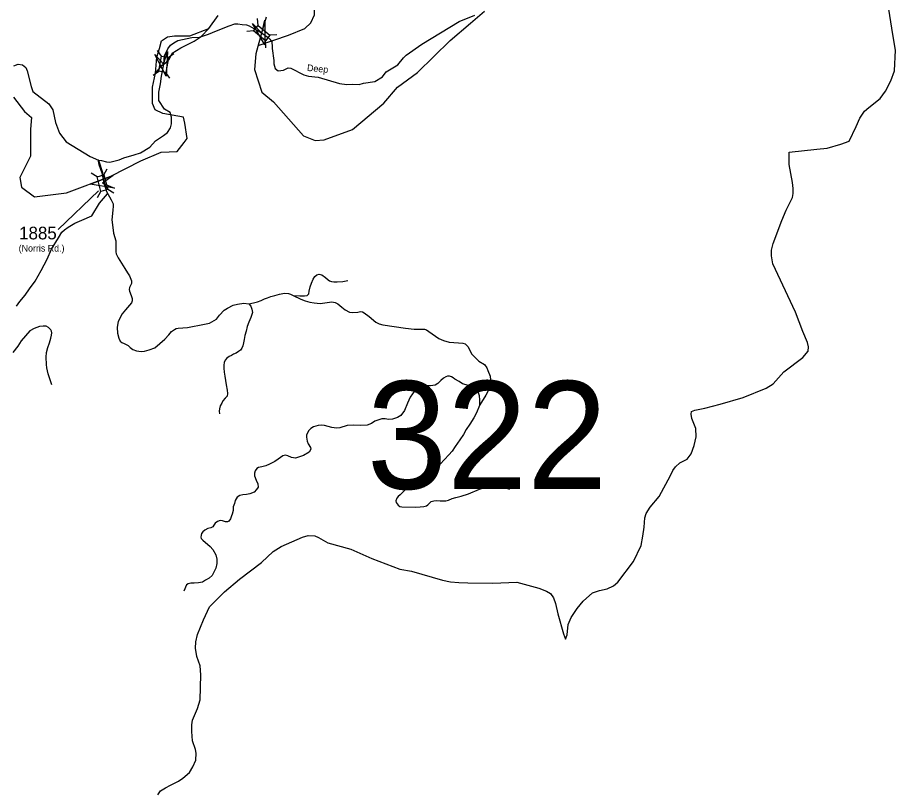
# Model space of a CAD drawing. Extents: x 884530 to 1028605, y 526725 to 653634.
# Drawn here: x 1004821 to 1013505, y 581564 to 589227 of the extents above; entities that cross this region are included whole.
import ezdxf

# ---------------------------------------------------------------- set-up
doc = ezdxf.new("R2010")
doc.units = 0
for name, color, linetype in [('Exist Boundary Political CountyLine', 7, 'Continuous'), ('Exist Hydrographic Creek Single Shore', 7, 'Continuous'), ('Exist Hydrographic Misc Water Feature', 7, 'Continuous'), ('Exist Road Non-System Type 51', 7, 'Continuous'), ('Exist Road Secondary Structure Standard Bridge Attributed CELL', 7, 'Continuous'), ('Exist Road Secondary Structure Standard Bridge CELL', 7, 'Continuous'), ('Exist Road Secondary Structure Standard Bridge Number Label', 7, 'Continuous'), ('Exist Road Secondary Type 41 Attributed', 7, 'Continuous'), ('Exist Road Secondary Type 51 Attributed', 7, 'Continuous'), ('Exist Road Secondary Type 51 Label', 7, 'Continuous'), ('Exist Road Secondary Type 51 Number Label', 7, 'Continuous')]:
    doc.layers.add(name, color=color, linetype=linetype)

msp = doc.modelspace()

# ---------------------------------------------------------------- linework, layer by layer
at = {"layer": 'Exist Boundary Political CountyLine'}
for points in [[(1012425.8, 587321.7), (1012447.3, 587366.9), (1012486.2, 587447.8), (1012493.6, 587487.4), (1012495.1, 587535.4), (1012487.1, 587595.8), (1012454.9, 587775.1), (1012453, 587897.2), (1012726.2, 587924.1), (1012830.7, 587936.6), (1012963.9, 587974.1), (1013047.2, 588005.4), (1013117.9, 588149.1), (1013152.7, 588232), (1013200.9, 588300.4), (1013242.3, 588337.2), (1013353.3, 588427.4), (1013405.8, 588497.8), (1013459.2, 588600.1), (1013496.4, 588698.8), (1013505.4, 588904.7), (1013478.5, 589059.7), (1013431, 589373.6)], [(1006556.4, 581815.7), (1006584.8, 581884.8), (1006589, 581952.7), (1006580.3, 581988.9), (1006551, 582074.1), (1006544.1, 582168.3), (1006544.4, 582232.3), (1006552, 582280.2), (1006599.7, 582392.6), (1006628.6, 582479.7), (1006633, 582727.7), (1006625.8, 582816.1), (1006594.9, 582909.1), (1006581.7, 582989.6), (1006583.8, 583053.6), (1006600.2, 583127.1), (1006659.2, 583271.3), (1006719.4, 583399.4), (1006868.4, 583546.4), (1007016.7, 583671.7), (1007234.3, 583838.3), (1007348, 583946.7), (1007427.8, 583996.1), (1007533.3, 584042.6), (1007640.9, 584087), (1007697.4, 584105.1), (1007761.4, 584101), (1007798.9, 584085.9), (1007889.2, 584030.8), (1008117.2, 583969), (1008324.3, 583878.2), (1008601, 583772.8), (1008718.4, 583750.8), (1008922.5, 583694.1), (1009023.8, 583664.6), (1009105.3, 583648), (1009185, 583641.2), (1009276.9, 583636.1), (1009521.1, 583634), (1009759.6, 583644), (1009977.7, 583584.8), (1010054.7, 583554.2), (1010094, 583530.8), (1010122.6, 583487.8), (1010142.6, 583431.2), (1010165.4, 583330.3), (1010220.8, 583132.3), (1010243, 583079.5), (1010256.5, 583123), (1010267.9, 583224.8), (1010298.1, 583293.8), (1010357.1, 583381.9), (1010417.6, 583455.9), (1010508.5, 583537.1), (1010577.4, 583562.7), (1010653.9, 583576.1), (1010717, 583608.1), (1010760.1, 583642.6), (1010915, 583847.6), (1010988.5, 584007.4), (1011007.5, 584096.8), (1011020.5, 584186.4), (1011027.6, 584280.3), (1011041, 584321.8), (1011079.1, 584384.5), (1011168.6, 584489.7), (1011279.7, 584698.1), (1011303.3, 584747.3), (1011328.6, 584782.6), (1011373.8, 584823.1), (1011445.2, 584860.6), (1011485.1, 584913.3), (1011515.7, 584994.5), (1011532.6, 585080), (1011531.3, 585162), (1011492.7, 585263.4), (1011486, 585305.6), (1011488.9, 585331.5), (1011519.3, 585344.5), (1011620.2, 585365.1), (1011771.4, 585402.1), (1011999.8, 585470.5), (1012227.2, 585563.1), (1012294.6, 585604.8), (1012400.6, 585723.3), (1012589.3, 585865.1), (1012641.7, 585929.5), (1012644.9, 585971.5), (1012634.3, 586013.7), (1012589.9, 586123.4), (1012516.4, 586314), (1012292.1, 586791.6), (1012278.7, 586870.3), (1012280.6, 586928.3), (1012296.8, 586993.8), (1012382.6, 587221), (1012425.8, 587321.7)], [(1006207, 581539.1), (1006234.4, 581578.3), (1006283.4, 581610.5), (1006334.3, 581634.9), (1006413.7, 581674.3), (1006454.8, 581704.9), (1006522.6, 581762.8), (1006556.4, 581815.7)]]:
    msp.add_lwpolyline(points, dxfattribs=at)
at = {"layer": 'Exist Hydrographic Creek Single Shore'}
for points in [[(1004780.1, 588440), (1004890.4, 588298.1), (1004957.3, 588239), (1004949.4, 588124.7), (1004949.4, 587856.8), (1004843.1, 587644), (1004858.9, 587549.4), (1004987.2, 587454.3), (1005303.8, 587494.2), (1005744.8, 587659.7), (1006040.1, 587809.5), (1006240.9, 587896.2), (1006400.8, 587903.3), (1006468.9, 587992.3), (1006498.5, 588030.7), (1006476.8, 588183.9), (1006461.1, 588243.5), (1006257.2, 588277.5), (1006181.6, 588316.1), (1006154.3, 588378.7), (1006156.2, 588539), (1006185.5, 588677.9), (1006199.2, 588834.3), (1006226.6, 588922.3), (1006244.2, 588996.6), (1006302.8, 589037.7), (1006375.1, 589047.5), (1006525.2, 589047.2), (1006714.2, 589118.1), (1006807.1, 589246.7)], [(1007281.4, 589230.4), (1007244.7, 589108), (1007178.5, 588869.8), (1007165.4, 588711.8), (1007238.1, 588489.8), (1007353.5, 588394.4), (1007648.3, 588056.6), (1007763.5, 588011.7), (1007855.3, 588016.4), (1008134.9, 588120.8), (1008445.9, 588382), (1008579.9, 588538.5), (1008778, 588684.7), (1009100.9, 588999.9), (1009303.1, 589172), (1009440.5, 589290.7)], [(1006185.5, 588677.9), (1006250.7, 588755.5), (1006283.2, 588779.8), (1006321.9, 588810.8), (1006351.3, 588874.3), (1006436.4, 588928.4), (1006569.4, 588991.9), (1006636, 589038.3), (1006714.2, 589118.1)]]:
    msp.add_lwpolyline(points, dxfattribs=at)
at = {"layer": 'Exist Hydrographic Misc Water Feature'}
msp.add_lwpolyline([(1007201.1, 588951), (1007502.9, 589053.1), (1007661.2, 589119.6), (1007723.7, 589174.4), (1007758.9, 589254.5), (1007760.9, 589348.4), (1007727.6, 589465.7), (1007764.8, 589659.3), (1007821.9, 589763.1), (1007827.3, 589927), (1007972.6, 590281.8), (1008049.6, 590588.8), (1008249.1, 591073.8), (1008253.9, 591464.2), (1008337.2, 591712), (1008282.7, 592080.7), (1008347.1, 592512.6), (1008332.5, 593070.8), (1008264.8, 593292.1), (1008064, 593522.5), (1007791.4, 594099.1)], dxfattribs=at)
at = {"layer": 'Exist Road Non-System Type 51'}
for points in [[(1005616.2, 587822.7), (1005616.3, 587821.7), (1005626.2, 587773.7), (1005653.3, 587692.9), (1005671.2, 587609), (1005683.7, 587561), (1005699.3, 587505.7), (1005748.2, 587424.2), (1005768, 587384.5), (1005767.6, 587361.2), (1005762.1, 587323.8), (1005755, 587225.7), (1005760.3, 587175.8), (1005771, 587095.6), (1005793.3, 587018), (1005792.5, 586985.1), (1005791.6, 586929.1), (1005794.1, 586911.8), (1005797.8, 586888.8), (1005815.6, 586851.4), (1005881.6, 586744.4), (1005910.1, 586703.4), (1005927.9, 586671.3), (1005947.5, 586623.2), (1005947.3, 586596.4), (1005929.6, 586559), (1005924.2, 586537.6), (1005927.9, 586519.8), (1005945.6, 586479.6), (1005954.4, 586447.7), (1005954.7, 586425.3), (1005947.1, 586404.9), (1005928.2, 586381.8), (1005888.3, 586336.1), (1005856.5, 586297.7), (1005816.3, 586221.5), (1005811.3, 586204.6), (1005807.5, 586162.6), (1005810, 586106.4), (1005821.3, 586057.5), (1005835.2, 586025.9), (1005852.1, 586013.5), (1005875.3, 586002.6), (1005894.2, 585993.9), (1005914.5, 585982.4), (1005935.5, 585964.9), (1005960, 585945.7), (1005997.4, 585931.5), (1006045, 585925.8), (1006078.2, 585929), (1006123.2, 585940.3), (1006177.4, 585961.8), (1006279.2, 586045.5), (1006316.8, 586088.2), (1006342.8, 586121.5), (1006372.7, 586141.8), (1006389.5, 586150.5), (1006410.9, 586155.5), (1006501.4, 586163), (1006669.5, 586193.5), (1006719.4, 586206), (1006789, 586245.2), (1006818.5, 586284.8), (1006865.7, 586333.5), (1006896.6, 586354.4), (1006952.3, 586382.6), (1006998.3, 586392.9), (1007059.9, 586402.1), (1007108.1, 586396.8)], [(1004811.2, 586373), (1004842.7, 586418), (1004896.8, 586482.3), (1004939.1, 586542.9), (1004993.6, 586619.2), (1005055.2, 586727.2), (1005112.8, 586837.3), (1005158.3, 586937.8), (1005226.2, 587049.7), (1005259.9, 587104.6), (1005284.7, 587127.7), (1005321.7, 587154.6), (1005386.9, 587194.5), (1005456.1, 587224.1), (1005555.4, 587264.7), (1005630.6, 587392.3), (1005709.1, 587485.1)], [(1007546.2, 586478.9), (1007611.8, 586475.1), (1007659.4, 586473.8), (1007687, 586477.8), (1007701.6, 586496.3), (1007707, 586521.5), (1007716, 586562.5), (1007728.5, 586601.8), (1007746.3, 586641), (1007762.4, 586667.7), (1007782.2, 586682.6), (1007805.2, 586689.1), (1007831.1, 586683.9), (1007867.5, 586657), (1007892.5, 586633.8), (1007907, 586623.2), (1007925.7, 586615.6), (1007950.9, 586613.1), (1007983.7, 586613.1), (1008040.1, 586618.1), (1008087.9, 586625.6)], [(1007108.1, 586396.8), (1007154.4, 586405.6), (1007193.3, 586416.2), (1007231.6, 586430.2), (1007264.8, 586444.3), (1007292.5, 586456.6), (1007327.6, 586468.3), (1007366.9, 586478.9), (1007413.5, 586492.7), (1007460.3, 586500.1), (1007502.7, 586499), (1007521.8, 586491.6), (1007546.2, 586478.9)], [(1007546.2, 586478.9), (1007624.9, 586442.1), (1007665.9, 586426.2), (1007710.8, 586411.7), (1007755.7, 586405.1), (1007815.2, 586399.8), (1007929.9, 586414.6), (1007962.2, 586409.4), (1007989.5, 586397.6), (1008028.9, 586364.2), (1008060.3, 586335.3), (1008105.6, 586313.9), (1008135, 586309.4), (1008188.4, 586313), (1008212.8, 586319.8), (1008233.6, 586315.3), (1008249.1, 586305.8), (1008300.8, 586270.1), (1008366, 586215.2), (1008399, 586199.6), (1008435.2, 586189.4), (1008657.2, 586156), (1008743, 586144.1), (1008823, 586145.3), (1008846, 586144.3), (1008867.4, 586139.1), (1008890.8, 586122.2), (1008988.9, 586052.6), (1009034.5, 586032.2), (1009090.5, 586017), (1009183.9, 586008.9), (1009224.4, 586005.4), (1009249.5, 585999.6), (1009274.7, 585973.2), (1009314.6, 585896.8), (1009384.2, 585827.5), (1009439.8, 585796.1), (1009463.8, 585761.5), (1009473.1, 585737.7), (1009495.2, 585681.8), (1009500.5, 585644.4), (1009489.9, 585578.4), (1009480.8, 585542.7), (1009454.2, 585491.1), (1009395.3, 585396.6)], [(1007108.1, 586396.8), (1007129.5, 586373.6), (1007138.4, 586343.3), (1007145.5, 586311.1), (1007129.5, 586259.4), (1007108.1, 586214.9), (1007092.1, 586170.3), (1007082.2, 586125.3), (1007069.6, 586082.6), (1007063.5, 586043.8), (1007054.6, 586009.6), (1007049.5, 585980.8), (1007040.7, 585956.8), (1007025.6, 585938), (1007006.8, 585924.1), (1006984.2, 585909.1), (1006957.8, 585897.7), (1006936.3, 585886.4), (1006915, 585873.9), (1006889.9, 585860), (1006874.8, 585838.7), (1006864.8, 585817.3), (1006860.9, 585789.6), (1006862, 585758.5), (1006865.6, 585721.1), (1006872.8, 585680.1), (1006878.1, 585639.1), (1006885.3, 585596.2), (1006894.1, 585542.7), (1006897.7, 585510.7), (1006896, 585483.9), (1006874.5, 585462.6), (1006853.1, 585437.5), (1006842.4, 585412.6), (1006826.3, 585385.9), (1006817.5, 585359.1), (1006815.7, 585335.9), (1006817.5, 585309.2)], [(1005159.5, 585595), (1005125, 585702.1), (1005111, 585762.6), (1005106.1, 585794.9), (1005104.5, 585867), (1005108.1, 585914.9), (1005119.9, 585964.5), (1005137.4, 586009.9), (1005150.9, 586055.5), (1005155.9, 586085.4), (1005158.6, 586109.3), (1005157.1, 586125.4), (1005151.6, 586139.5), (1005128.5, 586162.4), (1005104.9, 586175), (1005074.7, 586174.1), (1005038.7, 586173.4), (1004984, 586151.1), (1004941.1, 586128.5), (1004857.9, 586031.2), (1004824.1, 585978.4), (1004774, 585916)], [(1009395.3, 585396.6), (1009393.6, 585446.5), (1009391.7, 585485.7), (1009381.1, 585514.2), (1009352.6, 585553.4), (1009281.2, 585587.3), (1009223.4, 585606.1), (1009188.5, 585626.5), (1009147.5, 585649.7), (1009130.1, 585664.4), (1009114.6, 585675.6), (1009094.3, 585680.9), (1009074.5, 585679.7), (1009058.2, 585675), (1009033.2, 585660.1), (1009008, 585638.8), (1008979.6, 585606.6), (1008951, 585591.3), (1008906.3, 585584.2), (1008845, 585586.2), (1008806.4, 585575.5), (1008767.7, 585554), (1008751.5, 585538.3), (1008705.5, 585472.5), (1008679.3, 585414.3), (1008648.3, 585339.5), (1008613.8, 585293.2), (1008578.5, 585270.3), (1008530.7, 585255.8), (1008489.2, 585252.6), (1008456.7, 585259.1), (1008423.5, 585257.8), (1008354.2, 585236.1), (1008323.8, 585213), (1008279.3, 585195.1), (1008209.7, 585191.9), (1008145.6, 585195.1), (1008083.2, 585193.3), (1008009.8, 585170), (1007977.5, 585166.9), (1007929.2, 585171.9), (1007857.6, 585191.9), (1007826.2, 585195.3), (1007794.4, 585191.3), (1007748.5, 585178.5), (1007723.6, 585162.2), (1007701.3, 585142), (1007684.5, 585113.4), (1007680.4, 585096.4), (1007679.5, 585078.6), (1007684.7, 585037.6), (1007696.2, 585010.4), (1007717.8, 584973.6), (1007722.6, 584958.9), (1007705.3, 584927.7), (1007648.3, 584895.6), (1007571.3, 584868.1), (1007532.3, 584875.7), (1007494.6, 584893.3), (1007468.1, 584899.6), (1007444.3, 584892), (1007398.6, 584858.2), (1007366.3, 584836.7), (1007312.2, 584809.1), (1007278.3, 584793.9), (1007238.1, 584783.9), (1007204.1, 584778.9), (1007188.4, 584767.3), (1007172.8, 584743.7), (1007166.4, 584722.3), (1007165.2, 584693.4), (1007181.6, 584650.6), (1007199.1, 584615.4), (1007200.4, 584584), (1007184.1, 584560.1), (1007160.2, 584535), (1007120, 584516.1), (1007087.3, 584511.1), (1007048.2, 584508.6), (1007018.2, 584499.8), (1006992.9, 584484.7), (1006974.1, 584450.2), (1006965.5, 584421.4), (1006954.7, 584387.5), (1006953, 584351.8), (1006943.2, 584317.4), (1006939, 584297.8), (1006928.1, 584270.7), (1006911.3, 584245.7), (1006896.2, 584239.6), (1006877.3, 584240.1), (1006849.6, 584250.9), (1006825.7, 584252.1), (1006798.1, 584242.1), (1006775.5, 584227), (1006764.2, 584205.6), (1006754.2, 584189.2), (1006732.7, 584180.5), (1006703.8, 584172.9), (1006673.7, 584159.1)], [(1009395.3, 585396.6), (1009356.5, 585310.6), (1009335.7, 585269), (1009293.6, 585205.8), (1009259.8, 585152.3), (1009231.3, 585102.4), (1009197.5, 585052.5), (1009151, 584984.7), (1009120.9, 584940.1), (1009086.2, 584901.1), (1009003.2, 584810), (1008939, 584751.2), (1008808.8, 584665.6), (1008730.3, 584612.1), (1008675.1, 584574.7), (1008632.3, 584531.9), (1008605.6, 584507), (1008585.8, 584492.2), (1008571.6, 584473.1), (1008564.2, 584446.9), (1008567.6, 584431.9), (1008586.6, 584404.8), (1008602.1, 584392.1), (1008622.5, 584387), (1008758.9, 584383.9), (1008805.3, 584387.5), (1008840.9, 584391.1), (1008864.9, 584397.9), (1008878.8, 584407.8), (1008894.4, 584421.4), (1008912.2, 584441), (1008938.2, 584448.8), (1008968.8, 584452.3), (1009000.7, 584448.8), (1009058.6, 584446.4), (1009083.6, 584455.4), (1009119, 584472.3), (1009156.8, 584480.7), (1009210, 584494.9), (1009283.2, 584516.2), (1009389.6, 584562.3), (1009439.2, 584581.2), (1009498.3, 584600.1), (1009537.3, 584603.6), (1009579.9, 584595.4), (1009622.4, 584587.1), (1009688.7, 584564.6)], [(1006673.7, 584159.1), (1006652.2, 584141.5), (1006641, 584123.9), (1006637.2, 584107.6), (1006634.7, 584089.9), (1006637.5, 584075.5), (1006652.2, 584057.2), (1006726.6, 583995.3), (1006753.3, 583965), (1006783, 583914), (1006791.8, 583869.9), (1006791.8, 583828.5), (1006781.7, 583780.7), (1006745.3, 583709.1), (1006715.1, 583681.4), (1006681.2, 583662.5), (1006651, 583644.9), (1006609.5, 583636.1), (1006568.1, 583634.9), (1006534.1, 583633.6), (1006508.9, 583628.6), (1006493.8, 583617.2), (1006464.9, 583555.7)]]:
    msp.add_lwpolyline(points, dxfattribs=at)
at = {"layer": 'Exist Road Secondary Structure Standard Bridge Attributed CELL'}
for points in [[(1007268.5, 589200.1), (1007268.5, 588956.3), (1007146.6, 589167.5), (1007236.9, 589074)], [(1006303.7, 588889.9), (1006292.1, 588646.4), (1006180.4, 588863.1), (1006266.2, 588765.5)], [(1005780.1, 587538.2), (1005539.7, 587579.2), (1005768.4, 587663.9), (1005661.1, 587590.5)]]:
    msp.add_lwpolyline(points, close=True, dxfattribs=at)
at = {"layer": 'Exist Road Secondary Structure Standard Bridge CELL'}
for p, q in [((1007201.1, 589147.5), (1007195.1, 589216.3)), ((1007156.7, 589094.7), (1007088, 589088.7)), ((1007278.3, 588928.6), (1007272.3, 588997.3)), ((1007386.4, 589057.4), (1007317.7, 589051.4)), ((1006244, 588845.3), (1006204.4, 588901.8)), ((1006311.9, 588833.3), (1006368.4, 588872.9)), ((1006160.9, 588657), (1006217.4, 588696.5)), ((1006326.5, 588627.8), (1006286.9, 588684.3)), ((1005607.3, 587653.4), (1005547.5, 587687.9)), ((1005673.9, 587671.3), (1005708.4, 587731)), ((1005611.6, 587447.6), (1005646, 587507.4)), ((1005774, 587491.2), (1005714.2, 587525.7))]:
    msp.add_line(p, q, dxfattribs=at)
for points in [[(1007272.3, 588997.3), (1007156.5, 589094.4), (1007201.9, 589148.5), (1007317.7, 589051.4)], [(1006217.4, 588696.5), (1006243.6, 588845.3), (1006313.2, 588833.1), (1006286.9, 588684.3)], [(1005646, 587507.4), (1005606.9, 587653.4), (1005675.1, 587671.6), (1005714.2, 587525.7)]]:
    msp.add_lwpolyline(points, close=True, dxfattribs=at)
at = {"layer": 'Exist Road Secondary Type 41 Attributed'}
for points in [[(1007235.6, 589075.2), (1007298.5, 589031.4), (1007317.4, 589014.3), (1007336.8, 588986.1), (1007341.2, 588937.1), (1007339.8, 588920.6), (1007355.9, 588801.8), (1007356.6, 588770.5), (1007368.1, 588721.6), (1007398.5, 588701.7), (1007452.6, 588705.8), (1007497.6, 588729.1), (1007525.4, 588726.1), (1007651.3, 588660), (1007699.1, 588648.2), (1007794.7, 588639.1), (1008006.9, 588575.9), (1008076.7, 588565.5), (1008131.2, 588569.9), (1008201.1, 588565.5), (1008243, 588577.7), (1008354.4, 588596.2), (1008430, 588641.7), (1008468.9, 588688.7), (1008583.4, 588760.8), (1008637.6, 588829.2), (1008666.5, 588856.2), (1008820.1, 588963.1), (1009188, 589187), (1009346.1, 589251.8)], [(1006267, 588766.3), (1006275.5, 588847.9), (1006308, 588919.1), (1006332.5, 588955.4), (1006367.3, 588976.2), (1006405.7, 588999.6), (1006544.5, 589028.5), (1006621.1, 589034.5), (1006710.1, 589061.5), (1006789.2, 589094.9), (1006913, 589144.8), (1006969.6, 589164.9), (1006999.4, 589163.6), (1007041.8, 589159.1), (1007085.7, 589155.6), (1007110.6, 589146.7), (1007181.3, 589104), (1007235.6, 589075.2)], [(1005622.5, 587818.2), (1005651.9, 587814), (1005701.8, 587800.7), (1005733, 587797.7), (1005824.8, 587821.4), (1005871.2, 587838.3), (1005973.3, 587868.8), (1006035.9, 587889.7), (1006128.4, 587944.5), (1006184.7, 588008.3), (1006264.4, 588059.7), (1006303.7, 588091.6), (1006335, 588137.2), (1006342.4, 588177.2), (1006343.9, 588242.4), (1006332.1, 588286.9), (1006275, 588319.6), (1006218, 588405.4), (1006220, 588488.3), (1006234.7, 588571.8), (1006245, 588647.5), (1006267, 588766.3)]]:
    msp.add_lwpolyline(points, dxfattribs=at)
at = {"layer": 'Exist Road Secondary Type 51 Attributed'}
for points in [[(1004783.6, 588750.8), (1004828, 588765.6), (1004871.1, 588760.5), (1004902, 588734.5), (1004916.3, 588700.9), (1004954.6, 588544.8), (1004970.9, 588495.9), (1005130.6, 588374.5), (1005171.1, 588314.9), (1005197.3, 588188.6), (1005234.4, 588082.7), (1005303.4, 587996.9), (1005539.1, 587851.5), (1005622.5, 587818.2)], [(1005622.5, 587818.2), (1005660.6, 587694.3), (1005668.7, 587631.2)], [(1005668.7, 587631.2), (1005701.1, 587522)]]:
    msp.add_lwpolyline(points, dxfattribs=at)
at = {"layer": 'Exist Road Secondary Type 51 Label'}
msp.add_lwpolyline([(1005221.1, 587131.7), (1005622.7, 587513.9)], dxfattribs=at)

# ---------------------------------------------------------------- texts
at = {"layer": 'Exist Road Secondary Structure Standard Bridge Number Label'}
msp.add_text('322', height=1066.27, dxfattribs=at).set_placement((1008276.5, 584565.8))
at = {"layer": 'Exist Road Secondary Type 51 Label'}
msp.add_text('Deep', height=65.62, rotation=354.54692, dxfattribs=at).set_placement((1007682.1, 588699.3))
msp.add_text('(Norris Rd.)', height=65.617, dxfattribs=at).set_placement((1004832.1, 586913.1))
at = {"layer": 'Exist Road Secondary Type 51 Number Label'}
msp.add_text('1885', height=125, dxfattribs=at).set_placement((1004836.6, 587033.5))

doc.saveas('drawing.dxf')
